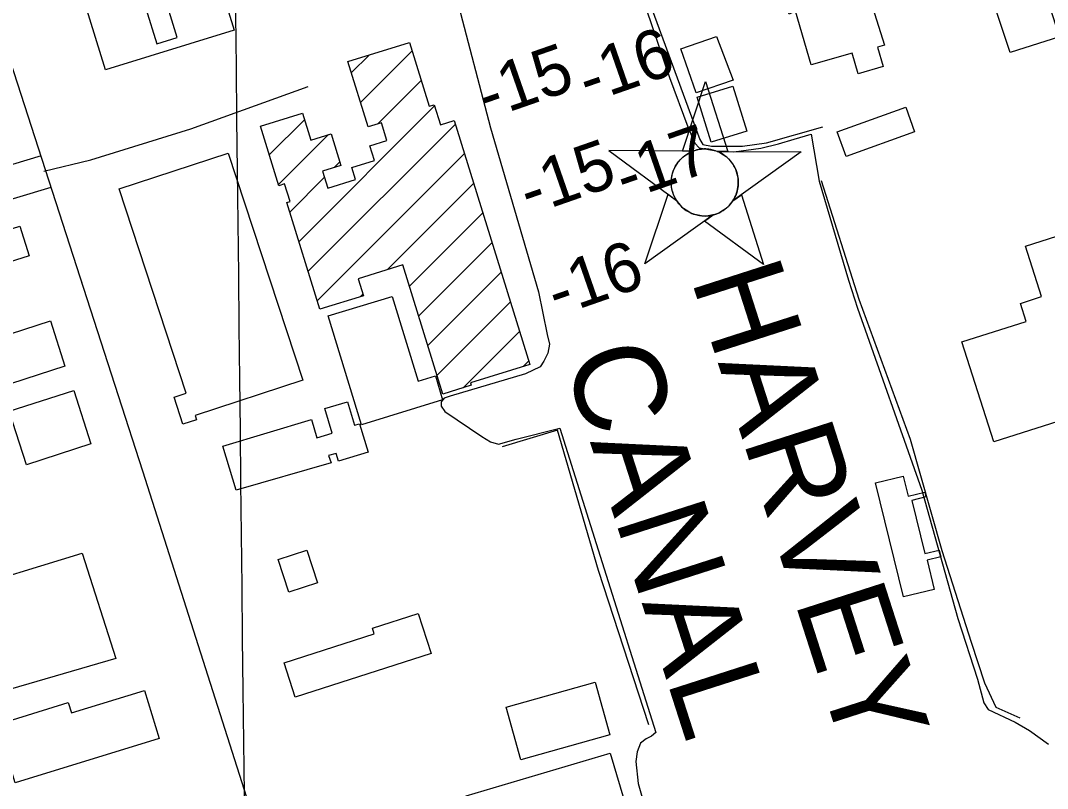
# Model space of a CAD drawing. Extents: x 3651524 to 3689615, y 505651 to 531377.
# Drawn here: x 3676666 to 3677602, y 512809 to 513509 of the extents above; entities that cross this region are included whole.
import ezdxf

# ---------------------------------------------------------------- set-up
doc = ezdxf.new("R2010")
doc.units = 0
for name, color, linetype in [('V-BLDG-OTLN', 7, 'Continuous'), ('V-CHAN-DOCK', 7, 'Continuous'), ('V-CHAN-NAID', 7, 'Continuous'), ('V-GRID-MAJR', 7, 'Continuous'), ('V-RIVR-IDEN', 7, 'Continuous'), ('V-ROAD-CNTR', 7, 'Continuous'), ('V-RRAP-FSHR', 7, 'Continuous'), ('V-TOPO-SHOR', 7, 'Continuous'), ('V-TOPO-SPOT', 7, 'Continuous')]:
    doc.layers.add(name, color=color, linetype=linetype)

msp = doc.modelspace()

# ---------------------------------------------------------------- linework, layer by layer
at = {"layer": 'V-BLDG-OTLN'}
for p, q in [((3676967.963, 513461.434), (3676984.462, 513477.932)), ((3676976.323, 513434.438), (3677023.429, 513481.544)), ((3676992.175, 513414.934), (3677031.79, 513454.55)), ((3676920.227, 513307.632), (3677043.893, 513431.298)), ((3676893.178, 513386.648), (3676925.238, 513418.708)), ((3676928.587, 513280.636), (3677062.833, 513414.882)), ((3676901.538, 513359.653), (3676947.077, 513405.192)), ((3676936.947, 513253.641), (3677071.193, 513387.887)), ((3676952.646, 513375.405), (3676957.531, 513380.291)), ((3676911.867, 513334.627), (3676943.578, 513366.338)), ((3677000.823, 513282.162), (3677079.554, 513360.892)), ((3677021.019, 513267.003), (3677087.914, 513333.897)), ((3677029.38, 513240.008), (3677096.274, 513306.902)), ((3677037.74, 513213.013), (3677104.634, 513279.907)), ((3676976.121, 513257.46), (3676978.538, 513259.876)), ((3677046.101, 513186.018), (3677112.995, 513252.912)), ((3677069.913, 513174.475), (3677121.355, 513225.917)), ((3677124.59, 513193.796), (3677129.715, 513198.921))]:
    msp.add_line(p, q, dxfattribs=at)
for points in [[(3677367.191, 513514.98), (3677303.955, 513708.76), (3677328.826, 513716.886), (3677318.84, 513756.02), (3677296.977, 513750.414), (3677286.791, 513790.131), (3677339.078, 513804.813), (3677349.504, 513767.677), (3677333.219, 513763.1), (3677341.933, 513732.193), (3677366.335, 513739.075), (3677432.706, 513524.497), (3677441.306, 513527.141), (3677453.983, 513486.742), (3677447.622, 513484.764), (3677452.687, 513467.274), (3677429.966, 513460.71), (3677424.527, 513479.509), (3677387.046, 513468.677), (3677372.815, 513517.85)], [(3677469.536, 513592.597), (3677574.573, 513627.149), (3677586.786, 513590.048), (3677556.107, 513579.972), (3677558.296, 513573.303), (3677584.711, 513581.979), (3677613.535, 513494.246), (3677568.366, 513479.931), (3677536.829, 513574.712), (3677480.718, 513556.096)], [(3676828.796, 513605.797), (3676861.349, 513500.452), (3676743.886, 513464.151), (3676711.272, 513569.699), (3676760.661, 513584.96), (3676790.607, 513488.051), (3676809.324, 513493.835), (3676779.532, 513590.572)], [(3677315.909, 513454.949), (3677282.197, 513443.222), (3677268.277, 513483.242), (3677300.967, 513494.613)], [(3676983.222, 513412.16), (3676964.745, 513471.827), (3677021.04, 513489.259), (3677039.087, 513430.99), (3677043.56, 513432.374), (3677049.177, 513414.231), (3677061.822, 513418.147), (3677130.715, 513195.693), (3677076.694, 513178.963), (3677077.37, 513176.784), (3677051.447, 513168.756), (3677014.968, 513286.542), (3676974.19, 513273.914), (3676979.009, 513258.354), (3676939.296, 513246.055), (3676909.158, 513343.376), (3676912.113, 513344.292), (3676907.175, 513360.233), (3676901.867, 513358.591), (3676885.075, 513412.81), (3676923.389, 513424.676), (3676930.969, 513400.204), (3676949.579, 513405.967), (3676958.484, 513377.213), (3676941.809, 513372.05), (3676946.612, 513356.545), (3676971.896, 513364.377), (3676968.564, 513375.137), (3676989.175, 513381.518), (3676984.983, 513395.06), (3677000.378, 513399.827), (3676995.391, 513415.931)], [(3677315.817, 513449.364), (3677328.537, 513408.372), (3677295.99, 513398.236), (3677283.245, 513439.294)], [(3677410.944, 513407.835), (3677473.316, 513430.275), (3677481.389, 513407.833), (3677419.02, 513385.393)], [(3676855.764, 513388.326), (3676923.715, 513181.298), (3676825.663, 513149.115), (3676826.914, 513145.302), (3676814.466, 513141.216), (3676806.375, 513165.868), (3676817.428, 513169.497), (3676756.318, 513355.685)], [(3677553.667, 513125.115), (3677524.555, 513216.392), (3677583.048, 513235.047), (3677577.817, 513251.448), (3677597.2, 513257.629), (3677582.514, 513303.676), (3677646.153, 513323.974), (3677661.21, 513276.773), (3677687.125, 513285.041), (3677721.102, 513178.518)], [(3676674.314, 513294.796), (3676590.403, 513268.377), (3676581.861, 513295.506), (3676665.773, 513321.924)], [(3677005.125, 513257.84), (3677028.872, 513180.464), (3677044.576, 513185.283), (3677051.234, 513163.587), (3676977.276, 513140.889), (3676946.872, 513239.963)], [(3676706.944, 513194.085), (3676632.815, 513170.286), (3676619.552, 513211.594), (3676693.686, 513235.385)], [(3676656.179, 513153.201), (3676714.925, 513172.157), (3676730.685, 513123.321), (3676671.938, 513104.365)], [(3676863.055, 513081.22), (3676850.743, 513121.304), (3676931.559, 513145.615), (3676936.566, 513128.967), (3676950.511, 513133.163), (3676943.783, 513155.532), (3676964.425, 513161.743), (3676970.85, 513140.383), (3676975.495, 513141.781), (3676983.328, 513115.739), (3676956.194, 513107.578), (3676954.038, 513114.752), (3676947.134, 513112.675), (3676949.655, 513106.052)], [(3676753.317, 512927.856), (3676633.089, 512892.769), (3676605.335, 512987.868), (3676722.798, 513023.927)], [(3676910.901, 512988.31), (3676901.197, 513018.15), (3676927.412, 513026.674), (3676937.111, 512996.832)], [(3677040.734, 512932.347), (3676916.721, 512892.687), (3676906.715, 512923.975), (3676988.931, 512950.269), (3676987.264, 512955.479), (3677029.062, 512968.844)], [(3677203.65, 512858.209), (3677122.584, 512835.452), (3677109.094, 512883.512), (3677190.158, 512906.268)], [(3676792.903, 512854.853), (3676661.454, 512814.388), (3676645.058, 512867.657), (3676710.012, 512887.651), (3676712.894, 512878.288), (3676779.388, 512898.756)], [(3677225.34, 512768.812), (3677093.926, 512730.203), (3677072.594, 512802.811), (3677204.008, 512841.42)]]:
    msp.add_lwpolyline(points, close=True, dxfattribs=at)
at = {"layer": 'V-CHAN-DOCK'}
msp.add_lwpolyline([(3677491.73, 513075.025), (3677478.956, 513071.889), (3677490.835, 513023.485), (3677503.805, 513026.667), (3677505.314, 513020.511), (3677492.774, 513017.435), (3677499.309, 512990.801), (3677471.217, 512983.907), (3677445.707, 513087.868), (3677470.99, 513094.069), (3677475.487, 513075.74), (3677490.64, 513079.459), (3677491.73, 513075.025)], dxfattribs=at)
at = {"layer": 'V-CHAN-NAID'}
for points in [[(3677279.293, 513390.119), (3677269.706, 513390.187), (3677290.832, 513453.671), (3677311.056, 513389.894), (3677301.469, 513389.962), (3677299.892, 513390.54), (3677297.797, 513391.16), (3677295.757, 513391.611), (3677293.721, 513391.919), (3677292.554, 513392.033), (3677291.02, 513392.114), (3677289.298, 513392.112), (3677287.928, 513392.042), (3677286.022, 513391.841), (3677284.656, 513391.622), (3677282.872, 513391.238), (3677281.342, 513390.818), (3677280.31, 513390.487)], [(3677279.293, 513390.119), (3677202.802, 513390.661), (3677264.367, 513345.262), (3677263.254, 513347.171), (3677262.444, 513348.799), (3677261.619, 513350.767), (3677260.923, 513352.821), (3677260.558, 513354.144), (3677260.197, 513355.77), (3677259.953, 513357.215), (3677259.765, 513358.813), (3677259.656, 513360.549), (3677259.644, 513362.13), (3677259.751, 513364.204), (3677259.934, 513365.822), (3677260.326, 513368.025), (3677260.807, 513369.948), (3677261.41, 513371.835), (3677262.065, 513373.514), (3677262.792, 513375.102), (3677263.606, 513376.637), (3677264.667, 513378.374), (3677265.698, 513379.844), (3677266.698, 513381.113), (3677267.7, 513382.259), (3677269.009, 513383.596), (3677270.06, 513384.561), (3677271.777, 513385.958), (3677272.989, 513386.828), (3677274.676, 513387.898), (3677276.407, 513388.843), (3677277.853, 513389.527)], [(3677301.469, 513389.962), (3677377.961, 513389.419), (3677315.758, 513344.897), (3677316.669, 513346.386), (3677317.647, 513348.233), (3677318.362, 513349.818), (3677319.101, 513351.773), (3677319.646, 513353.558), (3677320.044, 513355.197), (3677320.405, 513357.207), (3677320.591, 513358.78), (3677320.715, 513360.986), (3677320.685, 513363.048), (3677320.497, 513365.268), (3677320.231, 513367.026), (3677319.74, 513369.258), (3677319.1, 513371.398), (3677318.35, 513373.38), (3677317.702, 513374.823), (3677316.695, 513376.739), (3677315.633, 513378.461), (3677314.419, 513380.163), (3677313.158, 513381.702), (3677311.886, 513383.068), (3677310.254, 513384.6), (3677308.511, 513386.012), (3677306.828, 513387.189), (3677304.941, 513388.321), (3677303.469, 513389.082)], [(3677297.727, 513331.991), (3677235.524, 513287.469), (3677256.65, 513350.952), (3677264.367, 513345.262), (3677265.002, 513344.298), (3677266.385, 513342.439), (3677267.598, 513341.023), (3677269.064, 513339.52), (3677270.453, 513338.269), (3677271.907, 513337.113), (3677273.31, 513336.126), (3677274.988, 513335.09), (3677276.702, 513334.179), (3677278.493, 513333.368), (3677279.939, 513332.812), (3677281.567, 513332.283), (3677283.793, 513331.719), (3677285.325, 513331.432), (3677287.35, 513331.175), (3677288.887, 513331.071), (3677290.748, 513331.049), (3677292.437, 513331.127), (3677294.147, 513331.303), (3677296.049, 513331.614)], [(3677315.758, 513344.897), (3677323.554, 513350.478), (3677343.778, 513286.701), (3677289.93, 513326.411), (3677297.727, 513331.991), (3677299.393, 513332.467), (3677301.005, 513333.027), (3677303.163, 513333.941), (3677304.898, 513334.825), (3677306.764, 513335.939), (3677308.503, 513337.151), (3677310.055, 513338.396), (3677311.342, 513339.564), (3677312.726, 513340.984), (3677313.93, 513342.386), (3677315.049, 513343.858)]]:
    msp.add_lwpolyline(points, close=True, dxfattribs=at)
msp.add_circle((3677290.179, 513361.585), 30.541, dxfattribs=at)
at = {"layer": 'V-GRID-MAJR'}
msp.add_spline([(3676887.017, 511289.795), (3676820.936, 517347.309), (3676754.821, 523407.907), (3676724.48, 526189.234)], degree=3, dxfattribs=at)
at = {"layer": 'V-ROAD-CNTR'}
for points in [[(3677353.781, 511298.124), (3677234.15, 511670.31), (3677038.04, 512282.527), (3676777.915, 513098.523), (3676600.367, 513647.902), (3676489.19, 514000.933)], [(3676687.849, 513371.987), (3676730.623, 513382.299), (3676821.813, 513410.344), (3676928.716, 513449.153)], [(3676685.361, 513385.884), (3676382.248, 513294.56)], [(3676694.015, 513357.16), (3676389.844, 513265.516)]]:
    msp.add_lwpolyline(points, dxfattribs=at)
at = {"layer": 'V-RRAP-FSHR'}
for points in [[(3676939.374, 514110.166), (3676958.144, 514071.692), (3677011.928, 514085.52), (3677042.917, 514097.053), (3677068.537, 514108.003), (3677086.062, 514115.075), (3677096.134, 514116.914), (3677111.482, 514113.981), (3677128.011, 514101.654), (3677137.1, 514084.767), (3677181.742, 513952.14), (3677222.459, 513824.937), (3677150.367, 513797.357), (3677192.423, 513670.131), (3677231.232, 513548.983), (3677285.656, 513400.796)], [(3677285.656, 513400.796), (3677288.255, 513396.067), (3677296.263, 513394.595), (3677324.384, 513394.793), (3677346.525, 513397.771), (3677397.645, 513412.312)], [(3677396.158, 513363.469), (3677430.495, 513255.116), (3677477.234, 513127.81), (3677506.33, 513026.239), (3677533.05, 512942.783), (3677545.15, 512905.762), (3677555.488, 512883.498), (3677577.416, 512873.758)], [(3677239.244, 512867.366), (3677193.398, 513008.045), (3677156.04, 513135.861), (3677105.577, 513120.64)]]:
    msp.add_lwpolyline(points, dxfattribs=at)
at = {"layer": 'V-TOPO-SHOR'}
for points in [[(3677200.019, 513628.327), (3677258.078, 513457.319), (3677274.728, 513412.187), (3677281.175, 513397.351), (3677285.123, 513393.27), (3677300.471, 513390.335), (3677316.521, 513389.397), (3677341.351, 513392.999), (3677357.479, 513396.745), (3677371.613, 513401.195), (3677387.083, 513405.621), (3677394.399, 513362.656), (3677421.006, 513272.507), (3677429.282, 513246.93), (3677488.099, 513081.265), (3677520.953, 512964.232), (3677538.772, 512909.041), (3677544.437, 512887.524), (3677548.353, 512881.434), (3677572.925, 512869.643), (3677586.188, 512862.057), (3677603.387, 512849.72)], [(3677064.062, 513528.913), (3677094.897, 513411.245), (3677138.591, 513261.897), (3677146.644, 513222.933), (3677148.505, 513214.201), (3677147.033, 513206.191), (3677143.564, 513198.886), (3677140.127, 513193.588), (3677126.631, 513187.118), (3677058.006, 513166.845), (3677052.62, 513164.926), (3677051.258, 513163.609), (3677049.886, 513161.625), (3677049.831, 513158.278), (3677049.821, 513157.608), (3677053.087, 513152.867), (3677086.85, 513130.212), (3677094.803, 513125.393), (3677102.131, 513123.261), (3677118.273, 513127.679), (3677157.937, 513137.726), (3677192.9, 513026.684), (3677245.681, 512860.448), (3677241.612, 512857.169), (3677236.881, 512854.57), (3677231.46, 512850.644), (3677228.65, 512842.657), (3677227.165, 512833.979), (3677229.506, 512813.858), (3677237.725, 512784.934)]]:
    msp.add_lwpolyline(points, dxfattribs=at)

# ---------------------------------------------------------------- texts
at = {"layer": 'V-RIVR-IDEN'}
for s, p in [('HARVEY', (3677277.36, 513273.786)), ('CANAL', (3677160.843, 513201.655))]:
    msp.add_text(s, height=82.9998, rotation=287.818879, dxfattribs=at).set_placement(p)
at = {"layer": 'V-TOPO-SPOT'}
for s, p in [('-16', (3677183.662, 513433.324)), ('-15', (3677091.642, 513418.656)), ('-17', (3677217.492, 513344.676)), ('-15', (3677130.062, 513331.326)), ('-16', (3677155.412, 513239.164))]:
    msp.add_text(s, height=45, rotation=19.226858, dxfattribs=at).set_placement(p)

doc.saveas('drawing.dxf')
